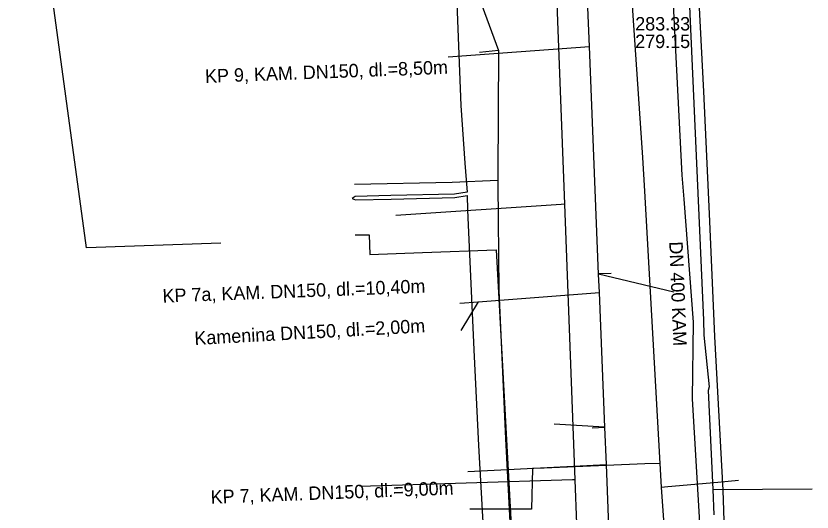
# Model space of a CAD drawing. Extents: x -600309 to -598967, y -1161267 to -1160292.
# Drawn here: x -599810.12 to -599762.69, y -1160477.92 to -1160448.35 of the extents above; entities that cross this region are included whole.
import ezdxf

# ---------------------------------------------------------------- set-up
doc = ezdxf.new("R2010")
doc.units = 0
for name, color, linetype in [('Vrstva 1', 7, 'Continuous'), ('Vrstva 12', 7, 'Continuous'), ('Vrstva 13', 7, 'Continuous'), ('Vrstva 16', 7, 'Continuous'), ('Vrstva 42', 7, 'Continuous'), ('Vrstva 55', 7, 'Continuous'), ('Vrstva 9', 7, 'Continuous')]:
    doc.layers.add(name, color=color, linetype=linetype)

msp = doc.modelspace()

# ---------------------------------------------------------------- linework, layer by layer
at = {"layer": 'Vrstva 1'}
for points in [[(-599770.929, -1160464.818), (-599775.412, -1160463.731)], [(-599775.052, -1160472.867), (-599778.055, -1160472.689)]]:
    msp.add_lwpolyline(points, dxfattribs=at)
at = {"layer": 'Vrstva 12'}
for points in [[(-599772.49, -1160413.14), (-599771.71, -1160417.96), (-599771.39, -1160419.95), (-599770.3, -1160422.1), (-599768.28, -1160423.25), (-599768.24, -1160423.73), (-599767.58, -1160430.49), (-599767.52, -1160431.11), (-599769.3, -1160432.01), (-599770.54, -1160435.29), (-599769.16, -1160466.49), (-599769.14, -1160467.38), (-599768.83, -1160470.46), (-599768.89, -1160470.67), (-599768.6, -1160476.58)], [(-599836.51, -1160447), (-599832.5, -1160445.46), (-599825.91, -1160443.32), (-599814.43, -1160440.31), (-599806.08, -1160438.4), (-599789.87, -1160435.46), (-599787.73, -1160437.4), (-599784.67, -1160441.11), (-599784.1, -1160442.99), (-599781.37, -1160450.41)], [(-599781.37, -1160450.41), (-599782.51, -1160450.52)], [(-599781.37, -1160450.41), (-599781.42, -1160457.84), (-599781.42, -1160458.14)], [(-599789.96, -1160458.37), (-599784.14, -1160458.26), (-599781.42, -1160458.14)], [(-599781.42, -1160458.14), (-599781.42, -1160458.35)], [(-599781.42, -1160458.35), (-599781.36, -1160464.71), (-599780.95, -1160473.55), (-599780.62, -1160480.04)], [(-599768.6, -1160476.58), (-599762.69, -1160476.53)], [(-599768.6, -1160476.58), (-599768.55, -1160478.09)]]:
    msp.add_lwpolyline(points, dxfattribs=at)
at = {"layer": 'Vrstva 13'}
for points in [[(-599773.31, -1160545.81), (-599774.25, -1160527.6), (-599775.06, -1160511.95), (-599775.28, -1160507.72), (-599775.29, -1160507.46), (-599775.37, -1160505.85), (-599775.504, -1160501.05), (-599775.92, -1160495.36), (-599775.94, -1160495), (-599776.389, -1160486.162), (-599776.48, -1160484.53), (-599776.55, -1160482.7), (-599776.59, -1160481.61), (-599776.603, -1160481.251), (-599776.8, -1160476), (-599777.43, -1160459.565), (-599777.98, -1160445), (-599778.08, -1160441.28)], [(-599777.43, -1160459.565), (-599777.63, -1160459.58), (-599787.48, -1160460.25)], [(-599789.92, -1160461.4), (-599789.08, -1160461.39), (-599789.04, -1160462.56), (-599785.9, -1160462.44)], [(-599785.9, -1160462.44), (-599781.51, -1160462.28), (-599780.56, -1160479.82)], [(-599776.8, -1160476), (-599776.96, -1160476), (-599789.642, -1160476.402)]]:
    msp.add_lwpolyline(points, dxfattribs=at)
at = {"layer": 'Vrstva 16'}
for points in [[(-599797.92, -1160461.89), (-599805.92, -1160462.17), (-599808.39, -1160444.07), (-599809.55, -1160435.56), (-599809.75, -1160434.07)], [(-599773.633, -1160444.502), (-599772.799, -1160456.792), (-599772.684, -1160458.788), (-599771.753, -1160475.025), (-599771.685, -1160476.438), (-599771.363, -1160480.914)], [(-599771.753, -1160475.025), (-599772.655, -1160475.044), (-599778.65, -1160475.297), (-599779.351, -1160475.327), (-599779.409, -1160477.748), (-599783.09, -1160477.753)], [(-599771.685, -1160476.438), (-599771.286, -1160476.402), (-599768.298, -1160476.131), (-599767.08, -1160476.02)]]:
    msp.add_lwpolyline(points, dxfattribs=at)
at = {"layer": 'Vrstva 42'}
for points in [[(-599769.039, -1160437.978), (-599769.259, -1160437.978), (-599769.76, -1160438.45), (-599770.01, -1160439.28), (-599769.56, -1160445.16), (-599769.15, -1160452.86), (-599768.82, -1160460.14), (-599768.5, -1160467.45), (-599768.01, -1160476.61), (-599767.74, -1160484.51)], [(-599784.06, -1160442.49), (-599783.62, -1160453.69), (-599783.372, -1160457.117), (-599783.247, -1160458.85), (-599783.989, -1160458.97), (-599787.782, -1160459.06), (-599789.903, -1160459.115), (-599790.1, -1160459.22), (-599789.897, -1160459.315), (-599787.777, -1160459.26), (-599783.971, -1160459.17), (-599783.237, -1160459.051), (-599783.213, -1160459.91), (-599783.2, -1160460.36), (-599782.84, -1160468.25), (-599782.56, -1160473.95), (-599782.17, -1160481.01)]]:
    msp.add_lwpolyline(points, dxfattribs=at)
at = {"layer": 'Vrstva 55'}
msp.add_lwpolyline([(-599777.13, -1160399.88), (-599775.16, -1160405.92), (-599773.07, -1160416.04), (-599772.56, -1160419.78), (-599772.12, -1160422.62), (-599771.83, -1160432.04), (-599771.46, -1160436.46), (-599771.23, -1160440.79), (-599770.89, -1160443.42), (-599771.01, -1160446.88), (-599770.456, -1160457.832), (-599770.34, -1160459.26), (-599769.77, -1160466.61), (-599769.83, -1160471.17), (-599769.15, -1160482.602)], dxfattribs=at)
at = {"layer": 'Vrstva 9'}
for p, q in [((-599784.37, -1160450.79), (-599775.96, -1160450.17)), ((-599774.659, -1160463.696), (-599775.408, -1160463.726)), ((-599775.786, -1160472.9), (-599775.037, -1160472.869)), ((-599783.2, -1160475.51), (-599774.947, -1160475.088))]:
    msp.add_line(p, q, dxfattribs=at)
for points in [[(-599774.05, -1160497.2), (-599774.185, -1160493.883), (-599774.229, -1160492.784), (-599774.27, -1160491.89), (-599774.489, -1160486.39), (-599774.63, -1160482.914), (-599774.671, -1160481.904), (-599774.947, -1160475.088), (-599775.037, -1160472.869), (-599775.363, -1160464.84), (-599775.41, -1160463.73), (-599775.96, -1160450.17), (-599776.11, -1160446.44)], [(-599783.68, -1160465.47), (-599782.58, -1160465.39), (-599775.363, -1160464.84)], [(-599782.58, -1160465.39), (-599783.61, -1160467.1)]]:
    msp.add_lwpolyline(points, dxfattribs=at)

# ---------------------------------------------------------------- texts
at = {"layer": 'Vrstva 12'}
for s, p in [('283.33', (-599773.228, -1160449.213)), ('279.15', (-599773.228, -1160450.263))]:
    msp.add_text(s, height=0.8, dxfattribs=at).set_placement(p)
for s, rotation, p in [('KP 9, KAM. DN150, dl.=8,50m', 2.1723, (-599798.842, -1160452.341)), ('DN 400 KAM', 272.3227, (-599771.201, -1160461.804)), ('KP 7a, KAM. DN150, dl.=10,40m', 2.1723, (-599801.376, -1160465.436)), ('Kamenina DN150, dl.=2,00m', 3.1691, (-599799.469, -1160467.965)), ('KP 7, KAM. DN150, dl.=9,00m', 2.1723, (-599798.508, -1160477.425))]:
    msp.add_text(s, height=0.8, rotation=rotation, dxfattribs=at).set_placement(p)

doc.saveas('drawing.dxf')
